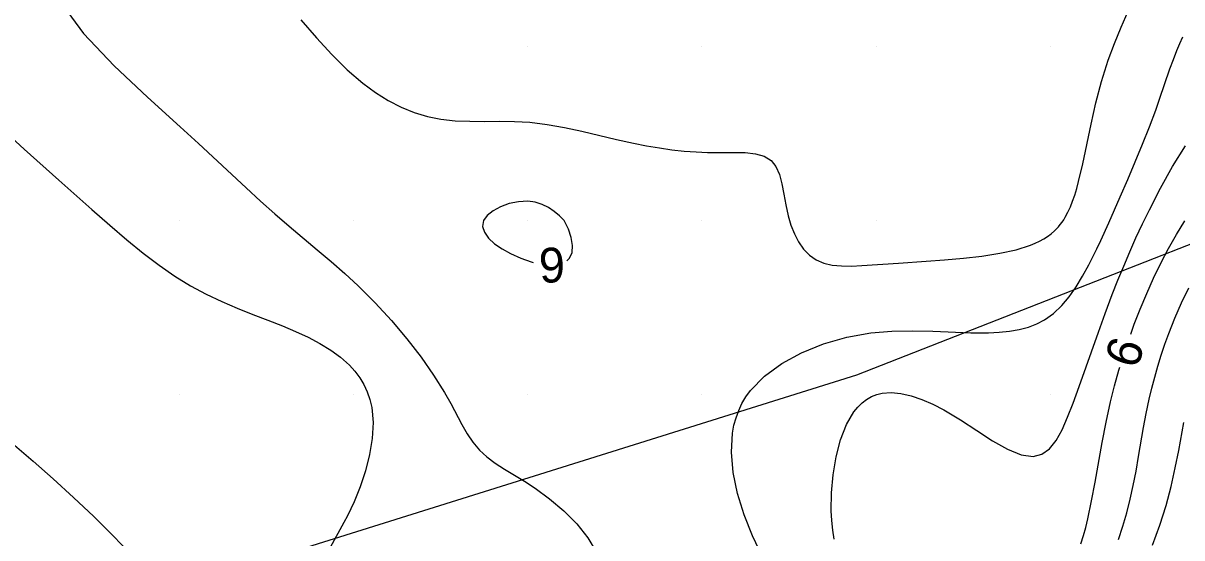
# Model space of a CAD drawing. Extents: x 2602990 to 2605851, y 618069 to 619180.
# Drawn here: x 2603151.1 to 2603217.5, y 618291.8 to 618321.3 of the extents above; entities that cross this region are included whole.
import ezdxf

# ---------------------------------------------------------------- set-up
doc = ezdxf.new("R2010")
doc.units = 0
for name, color, linetype in [('DTM Contours Minor', 7, 'Continuous'), ('DTM Contours Minor Text', 7, 'Continuous'), ('Exist DTM QL2 LIDAR Elevation Point', 7, 'Continuous'), ('PH Exist DTM Obscure Area', 7, 'Continuous')]:
    doc.layers.add(name, color=color, linetype=linetype)

msp = doc.modelspace()

# ---------------------------------------------------------------- linework, layer by layer
at = {"layer": 'DTM Contours Minor'}
for points in [[(2603153.15, 618322.609), (2603154.526, 618320.742), (2603156.272, 618318.882), (2603158.187, 618317.076), (2603160.072, 618315.374), (2603161.109, 618314.424), (2603163.849, 618311.871), (2603164.679, 618311.109), (2603165.488, 618310.387), (2603166.312, 618309.677), (2603167.931, 618308.323), (2603168.724, 618307.652), (2603169.505, 618306.968), (2603170.274, 618306.257), (2603171.249, 618305.282), (2603172.186, 618304.262), (2603173.069, 618303.216), (2603173.881, 618302.167), (2603174.606, 618301.134), (2603175.226, 618300.14), (2603175.585, 618299.495), (2603176.214, 618298.305), (2603176.524, 618297.768), (2603176.857, 618297.275), (2603177.233, 618296.829), (2603177.662, 618296.437), (2603178.144, 618296.079), (2603178.67, 618295.737), (2603179.817, 618295.038), (2603180.421, 618294.646), (2603181.259, 618294.032), (2603182.072, 618293.339), (2603182.817, 618292.588), (2603183.453, 618291.795), (2603183.938, 618290.981)], [(2603166.991, 618321.514), (2603167.878, 618320.494), (2603168.763, 618319.535), (2603169.648, 618318.657), (2603170.538, 618317.884), (2603171.267, 618317.345), (2603172.002, 618316.886), (2603172.745, 618316.507), (2603173.495, 618316.204), (2603174.255, 618315.977), (2603175.025, 618315.822), (2603175.846, 618315.732), (2603176.679, 618315.696), (2603177.524, 618315.693), (2603178.379, 618315.698), (2603179.246, 618315.688), (2603180.123, 618315.64), (2603181.113, 618315.521), (2603182.11, 618315.345), (2603183.111, 618315.13), (2603185.1, 618314.659), (2603186.08, 618314.44), (2603186.825, 618314.293), (2603187.558, 618314.169), (2603188.276, 618314.067), (2603188.978, 618313.989), (2603189.66, 618313.936), (2603190.321, 618313.909), (2603191.094, 618313.906), (2603191.818, 618313.913), (2603192.48, 618313.9), (2603193.067, 618313.839), (2603193.565, 618313.701), (2603193.961, 618313.455), (2603194.24, 618313.098), (2603194.438, 618312.639), (2603194.581, 618312.102), (2603194.696, 618311.512), (2603194.808, 618310.894), (2603194.945, 618310.272), (2603195.103, 618309.741), (2603195.301, 618309.238), (2603195.544, 618308.776), (2603195.831, 618308.365), (2603196.167, 618308.019), (2603196.553, 618307.748), (2603196.988, 618307.562), (2603197.473, 618307.45), (2603198.002, 618307.397), (2603198.572, 618307.389), (2603199.179, 618307.412), (2603201.273, 618307.55), (2603202.853, 618307.661), (2603203.916, 618307.743), (2603204.995, 618307.84), (2603206.06, 618307.963), (2603207.077, 618308.121), (2603208.015, 618308.325), (2603208.842, 618308.582), (2603209.116, 618308.694), (2603209.371, 618308.815), (2603209.608, 618308.946), (2603209.827, 618309.087), (2603210.03, 618309.239), (2603210.217, 618309.402), (2603210.336, 618309.519), (2603210.448, 618309.641), (2603210.554, 618309.77), (2603210.654, 618309.904), (2603210.75, 618310.044), (2603210.84, 618310.191), (2603210.993, 618310.475), (2603211.134, 618310.782), (2603211.264, 618311.112), (2603211.385, 618311.465), (2603211.499, 618311.844), (2603211.608, 618312.247), (2603211.843, 618313.248), (2603212.323, 618315.528), (2603212.599, 618316.751), (2603212.92, 618317.989), (2603213.301, 618319.216), (2603213.655, 618320.172), (2603214.044, 618321.106), (2603214.455, 618322.022)], [(2603193.454, 618290.732), (2603192.89, 618291.908), (2603192.412, 618293.118), (2603192.041, 618294.337), (2603191.795, 618295.541), (2603191.692, 618296.704), (2603191.754, 618297.802), (2603191.835, 618298.25), (2603191.952, 618298.682), (2603192.104, 618299.097), (2603192.293, 618299.496), (2603192.52, 618299.88), (2603192.786, 618300.248), (2603193.582, 618301.072), (2603194.571, 618301.798), (2603195.714, 618302.418), (2603196.973, 618302.923), (2603198.312, 618303.303), (2603199.691, 618303.549), (2603200.889, 618303.653), (2603202.075, 618303.678), (2603203.236, 618303.652), (2603205.426, 618303.564), (2603206.427, 618303.558), (2603207.055, 618303.586), (2603207.647, 618303.648), (2603208.203, 618303.746), (2603208.723, 618303.886), (2603209.207, 618304.071), (2603209.656, 618304.306), (2603210.172, 618304.675), (2603210.64, 618305.12), (2603211.067, 618305.631), (2603211.462, 618306.197), (2603211.831, 618306.81), (2603212.183, 618307.458), (2603212.416, 618307.914), (2603212.645, 618308.383), (2603212.873, 618308.864), (2603213.33, 618309.863), (2603213.992, 618311.354), (2603214.427, 618312.354), (2603214.858, 618313.367), (2603215.275, 618314.38), (2603215.67, 618315.378), (2603216.033, 618316.346), (2603216.251, 618316.964), (2603216.848, 618318.7), (2603217.044, 618319.24), (2603217.245, 618319.761), (2603217.414, 618320.163), (2603217.591, 618320.554)], [(2603149.15, 618315.898), (2603151.121, 618314.107), (2603153.102, 618312.325), (2603154.996, 618310.642), (2603156.027, 618309.74), (2603157.008, 618308.904), (2603157.949, 618308.137), (2603158.862, 618307.439), (2603159.758, 618306.813), (2603160.648, 618306.259), (2603161.547, 618305.773), (2603162.447, 618305.348), (2603163.341, 618304.968), (2603164.224, 618304.618), (2603165.091, 618304.284), (2603165.936, 618303.95), (2603166.683, 618303.634), (2603167.398, 618303.301), (2603168.073, 618302.946), (2603168.7, 618302.565), (2603169.27, 618302.151), (2603169.774, 618301.702), (2603170.092, 618301.353), (2603170.37, 618300.983), (2603170.607, 618300.59), (2603170.801, 618300.174), (2603170.952, 618299.733), (2603171.057, 618299.269), (2603171.132, 618298.41), (2603171.084, 618297.5), (2603170.934, 618296.566), (2603170.698, 618295.63), (2603170.395, 618294.719), (2603170.043, 618293.856), (2603169.853, 618293.446), (2603169.657, 618293.051), (2603169.457, 618292.67), (2603168.677, 618291.238)], [(2603197.583, 618291.722), (2603197.501, 618292.238), (2603197.446, 618292.78), (2603197.417, 618293.348), (2603197.429, 618294.368), (2603197.52, 618295.413), (2603197.693, 618296.443), (2603197.948, 618297.415), (2603198.287, 618298.287), (2603198.712, 618299.018), (2603198.938, 618299.297), (2603199.182, 618299.536), (2603199.444, 618299.736), (2603199.723, 618299.895), (2603200.021, 618300.014), (2603200.335, 618300.092), (2603200.857, 618300.133), (2603201.414, 618300.082), (2603202, 618299.948), (2603202.609, 618299.739), (2603203.235, 618299.464), (2603203.872, 618299.132), (2603204.822, 618298.559), (2603205.761, 618297.947), (2603206.671, 618297.362), (2603207.528, 618296.873), (2603208.313, 618296.546), (2603209.005, 618296.45), (2603209.5, 618296.585), (2603209.93, 618296.904), (2603210.31, 618297.381), (2603210.653, 618297.994), (2603210.975, 618298.717), (2603211.289, 618299.525), (2603211.636, 618300.47), (2603212.739, 618303.588), (2603213.131, 618304.672), (2603213.537, 618305.755), (2603213.859, 618306.575), (2603214.191, 618307.388), (2603214.535, 618308.197), (2603214.895, 618309.004), (2603215.271, 618309.811), (2603215.666, 618310.622), (2603216.308, 618311.864), (2603216.996, 618313.095), (2603217.729, 618314.291)], [(2603180, 618311.111), (2603179.469, 618311.082), (2603178.94, 618310.971), (2603178.443, 618310.793), (2603178.011, 618310.563), (2603177.676, 618310.294), (2603177.467, 618310), (2603177.411, 618309.666), (2603177.516, 618309.328), (2603177.756, 618308.995), (2603178.104, 618308.674), (2603178.531, 618308.374), (2603179.01, 618308.103), (2603179.601, 618307.836), (2603180.201, 618307.63), (2603180.316, 618307.603)], [(2603182.243, 618307.692), (2603182.408, 618307.848), (2603182.546, 618308.177), (2603182.575, 618308.577), (2603182.503, 618309.027), (2603182.337, 618309.508), (2603182.084, 618310), (2603181.825, 618310.271), (2603181.527, 618310.524), (2603181.193, 618310.748), (2603180.826, 618310.929), (2603180.427, 618311.054), (2603180, 618311.111)], [(2603214.594, 618303.486), (2603214.801, 618304.053), (2603215.136, 618304.909), (2603215.51, 618305.806), (2603215.904, 618306.686), (2603216.319, 618307.549), (2603216.755, 618308.389), (2603217.213, 618309.205), (2603217.695, 618309.993)], [(2603213.887, 618291.686), (2603214.146, 618292.455), (2603214.37, 618293.229), (2603214.564, 618294.008), (2603214.735, 618294.791), (2603214.898, 618295.624), (2603215.048, 618296.458), (2603215.337, 618298.116), (2603215.49, 618298.934), (2603215.657, 618299.743), (2603215.806, 618300.386), (2603215.97, 618301.021), (2603216.148, 618301.652), (2603216.341, 618302.278), (2603216.55, 618302.902), (2603216.776, 618303.525), (2603217.123, 618304.407), (2603217.507, 618305.282), (2603217.932, 618306.145)], [(2603211.737, 618291.454), (2603211.879, 618291.915), (2603212.011, 618292.391), (2603212.133, 618292.883), (2603212.354, 618293.907), (2603212.558, 618294.99), (2603212.96, 618297.268), (2603213.181, 618298.431), (2603213.43, 618299.588), (2603213.658, 618300.507), (2603213.911, 618301.413), (2603213.965, 618301.587)], [(2603215.842, 618291.365), (2603216.272, 618292.512), (2603216.625, 618293.643), (2603216.913, 618294.744), (2603217.15, 618295.8), (2603217.348, 618296.799), (2603217.648, 618298.418)], [(2603150.564, 618297.111), (2603151.637, 618296.188), (2603152.779, 618295.177), (2603153.948, 618294.109), (2603155.105, 618293.014), (2603156.21, 618291.922), (2603157.225, 618290.861)]]:
    msp.add_lwpolyline(points, dxfattribs=at)
at = {"layer": 'Exist DTM QL2 LIDAR Elevation Point'}
for p, q in [((2603180, 618320), (2603180, 618320)), ((2603190, 618320), (2603190, 618320)), ((2603200, 618320), (2603200, 618320)), ((2603210, 618320), (2603210, 618320)), ((2603160, 618310), (2603160, 618310)), ((2603170, 618310), (2603170, 618310)), ((2603180, 618310), (2603180, 618310)), ((2603190, 618310), (2603190, 618310)), ((2603200, 618310), (2603200, 618310)), ((2603210, 618310), (2603210, 618310)), ((2603160, 618300), (2603160, 618300)), ((2603170, 618300), (2603170, 618300)), ((2603180, 618300), (2603180, 618300)), ((2603190, 618300), (2603190, 618300)), ((2603200, 618300), (2603200, 618300)), ((2603210, 618300), (2603210, 618300))]:
    msp.add_line(p, q, dxfattribs=at)
at = {"layer": 'PH Exist DTM Obscure Area'}
msp.add_lwpolyline([(2603301.286, 618333.579), (2603234.869, 618315.243), (2603198.873, 618301.136), (2603152.972, 618286.732), (2603122.123, 618276.477)], dxfattribs=at)

# ---------------------------------------------------------------- texts
at = {"layer": 'DTM Contours Minor Text'}
for rotation, p in [(2.63339, (2603180.694, 618306.412)), (251.68072, (2603213.522, 618303.476))]:
    msp.add_text('9', height=2, rotation=rotation, dxfattribs=at).set_placement(p)

doc.saveas('drawing.dxf')
